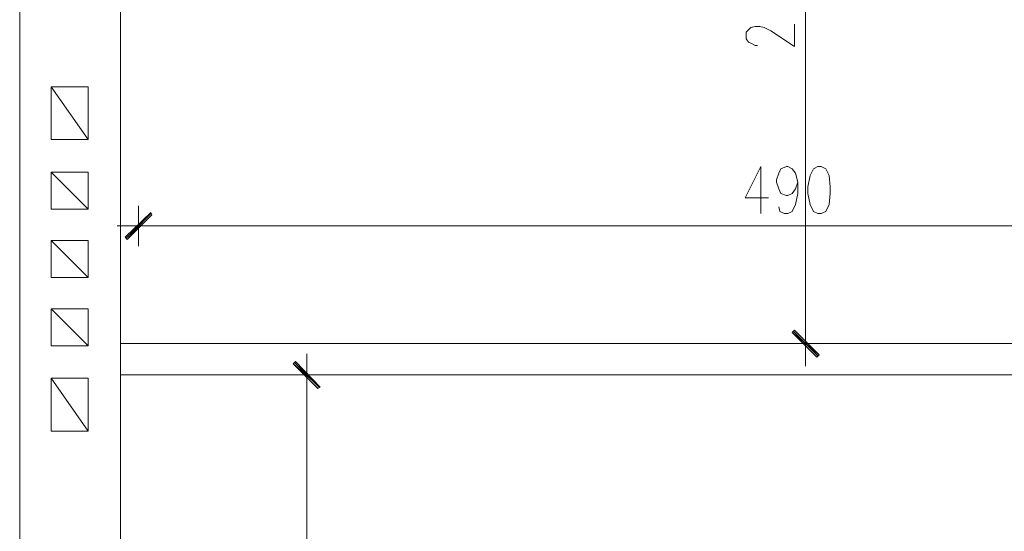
# Model space of a CAD drawing. Header units: inches. Extents: x -1441 to 3871, y -4351 to 2413.
# Tile 268 of 308: x 1614 to 1986, y -90 to 103. Entities that reach past the tile are written whole.
import ezdxf

# ---------------------------------------------------------------- set-up
doc = ezdxf.new("R2010")
doc.units = ezdxf.units.IN
doc.header["$MEASUREMENT"] = 0
for name, color, linetype in [('at_Entity', 7, 'Continuous'), ('at_Rect', 7, 'Continuous'), ('at_Solid', 7, 'Continuous')]:
    doc.layers.add(name, color=color, linetype=linetype)

msp = doc.modelspace()

# ---------------------------------------------------------------- hatches: boundary and pattern name
at = {"layer": 'at_Solid', "lineweight": 15}
for points in [[(1653.84822, 21.22378), (1654.69258, 20.37941), (1663.58468, 30.54045)], [(1654.69258, 20.37941), (1663.58468, 30.54045), (1664.00925, 29.69131)], [(1915.86454, -23.22239), (1905.70351, -14.75487), (1906.55265, -13.90573)], [(1915.02018, -24.06676), (1915.86454, -23.22239), (1905.70351, -14.75487)], [(1718.18712, -25.76027), (1717.34275, -26.60464), (1727.49901, -35.49673)], [(1717.34275, -26.60464), (1727.49901, -35.49673), (1726.65465, -35.91653)]]:
    msp.add_hatch(color=7, dxfattribs=at).paths.add_polyline_path(points)

# ---------------------------------------------------------------- linework, layer by layer
at = {"layer": 'at_Entity', "color": 7, "lineweight": 15}
for p, q in [((1614.05799, -118.03486), (1614.05799, 303.11375)), ((1652.15471, 237.10043), (1652.15471, -118.03486)), ((1910.78403, -13.48593), (1910.78403, 231.60011)), ((1889.19779, 99.5353), (1890.04216, 100.37966)), ((1890.04216, 100.37966), (1891.73567, 100.80423)), ((1891.73567, 100.80423), (1893.42917, 100.80423)), ((1893.42917, 100.80423), (1895.12268, 100.37966)), ((1895.12268, 100.37966), (1897.66055, 99.11073)), ((1906.55265, 93.18584), (1906.55265, 101.6486)), ((1888.34866, 98.68616), (1889.19779, 99.5353)), ((1888.34866, 96.14829), (1888.34866, 98.68616)), ((1897.66055, 99.11073), (1906.55265, 93.18584)), ((1889.19779, 94.87935), (1888.34866, 96.14829)), ((1890.04216, 94.45478), (1889.19779, 94.87935)), ((1891.73567, 93.60564), (1890.04216, 94.45478)), ((1892.58003, 93.60564), (1891.73567, 93.60564)), ((1625.91253, 58.05156), (1625.91253, 77.94429)), ((1625.91253, 77.94429), (1639.88037, 77.94429)), ((1639.88037, 58.05156), (1625.91253, 77.94429)), ((1639.88037, 77.94429), (1639.88037, 58.05156)), ((1639.88037, 58.05156), (1625.91253, 58.05156)), ((1625.91253, 45.77723), (1639.88037, 31.80938)), ((1893.85374, 47.89053), (1887.92886, 36.04076)), ((1893.85374, 47.89053), (1893.85374, 30.11588)), ((1899.77863, 42.81478), (1900.62299, 45.35266)), ((1900.62299, 45.35266), (1901.47213, 47.04616)), ((1901.47213, 47.04616), (1903.58544, 47.89053)), ((1903.58544, 47.89053), (1904.01477, 47.89053)), ((1904.01477, 47.89053), (1905.70351, 47.04616)), ((1905.70351, 47.04616), (1906.97722, 45.35266)), ((1906.97722, 45.35266), (1907.82158, 41.96565)), ((1913.74647, 47.04616), (1912.47753, 44.50829)), ((1915.43997, 47.89053), (1913.74647, 47.04616)), ((1916.70891, 47.89053), (1915.43997, 47.89053)), ((1918.40242, 47.04616), (1916.70891, 47.89053)), ((1919.67135, 44.50829), (1918.40242, 47.04616)), ((1899.77863, 41.96565), (1899.77863, 42.81478)), ((1900.62299, 39.42777), (1899.77863, 41.96565)), ((1907.82158, 41.96565), (1906.97722, 39.42777)), ((1907.82158, 41.96565), (1907.82158, 37.73427)), ((1912.47753, 44.50829), (1911.62839, 40.27214)), ((1920.09592, 40.27214), (1919.67135, 44.50829)), ((1901.47213, 37.73427), (1900.62299, 39.42777)), ((1903.58544, 36.88513), (1901.47213, 37.73427)), ((1905.70351, 37.73427), (1904.01477, 36.88513)), ((1906.97722, 39.42777), (1905.70351, 37.73427)), ((1907.82158, 37.73427), (1906.97722, 33.50289)), ((1911.62839, 40.27214), (1911.62839, 37.73427)), ((1911.62839, 37.73427), (1912.47753, 33.50289)), ((1919.67135, 33.50289), (1920.09592, 37.73427)), ((1920.09592, 37.73427), (1920.09592, 40.27214)), ((1887.92886, 36.04076), (1896.81618, 36.04076)), ((1904.01477, 36.88513), (1903.58544, 36.88513)), ((1906.97722, 33.50289), (1905.70351, 30.96024)), ((1912.47753, 33.50289), (1913.74647, 30.96024)), ((1918.40242, 30.96024), (1919.67135, 33.50289)), ((1663.58468, 30.54045), (1653.84822, 21.22378)), ((1663.58468, 30.11588), (1654.27279, 20.80398)), ((1654.69258, 20.37941), (1663.58468, 30.54045)), ((1654.69258, 20.37941), (1663.58468, 30.54045)), ((1658.92873, 17.83677), (1658.92873, 33.07832)), ((1663.58468, 30.54045), (1664.00925, 29.69131)), ((1901.04756, 30.96024), (1900.62299, 32.65375)), ((1902.74107, 30.11588), (1901.04756, 30.96024)), ((1904.01477, 30.11588), (1902.74107, 30.11588)), ((1905.70351, 30.96024), (1904.01477, 30.11588)), ((1913.74647, 30.96024), (1915.43997, 30.11588)), ((1915.43997, 30.11588), (1916.70891, 30.11588)), ((1916.70891, 30.11588), (1918.40242, 30.96024)), ((1664.00925, 29.69131), (1654.69258, 20.37941)), ((1667.39149, 25.45993), (1650.88577, 25.45993)), ((2143.59096, 25.45993), (1664.85362, 25.45993)), ((1625.91253, 19.95484), (1639.88037, 5.987)), ((1625.91253, 5.987), (1625.91253, 19.95484)), ((1625.91253, 19.95484), (1639.88037, 19.95484)), ((1625.91253, 19.95484), (1639.88037, 5.987)), ((1639.88037, 19.95484), (1639.88037, 5.987)), ((1653.84822, 21.22378), (1654.69258, 20.37941)), ((1639.88037, 5.987), (1625.91253, 5.987)), ((1625.91253, -5.86277), (1639.88037, -19.83538)), ((1910.78403, -10.51872), (1910.78403, -27.45377)), ((1905.70351, -14.75487), (1906.55265, -13.90573)), ((1915.86454, -23.22239), (1905.70351, -14.75487)), ((1905.70351, -14.75487), (1915.02018, -24.06676)), ((1915.86454, -23.22239), (1905.70351, -14.75487)), ((1906.12808, -14.3303), (1915.43997, -23.64219)), ((1906.55265, -13.90573), (1915.86454, -23.22239)), ((1652.15471, -18.98624), (2149.09605, -18.98624)), ((1918.40242, -18.98624), (1903.58544, -18.98624)), ((1718.18712, -25.76027), (1717.34275, -26.60464)), ((1727.49901, -35.49673), (1718.18712, -25.76027)), ((1722.42327, -39.30354), (1722.42327, -22.79783)), ((1915.02018, -24.06676), (1915.86454, -23.22239)), ((1717.34275, -26.60464), (1727.49901, -35.49673)), ((1717.34275, -26.60464), (1727.49901, -35.49673)), ((1726.65465, -35.91653), (1717.34275, -26.60464)), ((1727.07922, -35.49673), (1717.76255, -26.18484)), ((1625.91253, -52.00245), (1625.91253, -32.10972)), ((1625.91253, -32.10972), (1639.88037, -32.10972)), ((1639.88037, -52.00245), (1625.91253, -32.10972)), ((1639.88037, -32.10972), (1639.88037, -52.00245)), ((1652.15471, -30.84078), (2149.09605, -30.84078)), ((1714.80011, -30.84078), (1730.04166, -30.84078)), ((1722.42327, -36.76567), (1722.42327, -349.15305)), ((1727.49901, -35.49673), (1726.65465, -35.91653)), ((1639.88037, -52.00245), (1625.91253, -52.00245))]:
    msp.add_line(p, q, dxfattribs=at)
at = {"layer": 'at_Rect', "color": 7, "lineweight": 15}
for p, q in [((1639.88099, 45.77785), (1625.91253, 45.77785)), ((1625.91253, 31.80938), (1625.91253, 45.77785)), ((1639.88099, 45.77785), (1639.88099, 31.80938)), ((1625.91253, 31.80938), (1639.88099, 31.80938)), ((1639.88099, 19.95546), (1625.91253, 19.95546)), ((1625.91253, 5.987), (1625.91253, 19.95546)), ((1639.88099, 19.95546), (1639.88099, 5.987)), ((1625.91253, 5.987), (1639.88099, 5.987)), ((1639.88099, -5.86506), (1625.91253, -5.86506)), ((1625.91253, -19.83538), (1625.91253, -5.86506)), ((1639.88099, -5.86506), (1639.88099, -19.83538)), ((1625.91253, -19.83538), (1639.88099, -19.83538))]:
    msp.add_line(p, q, dxfattribs=at)

doc.saveas('drawing.dxf')
